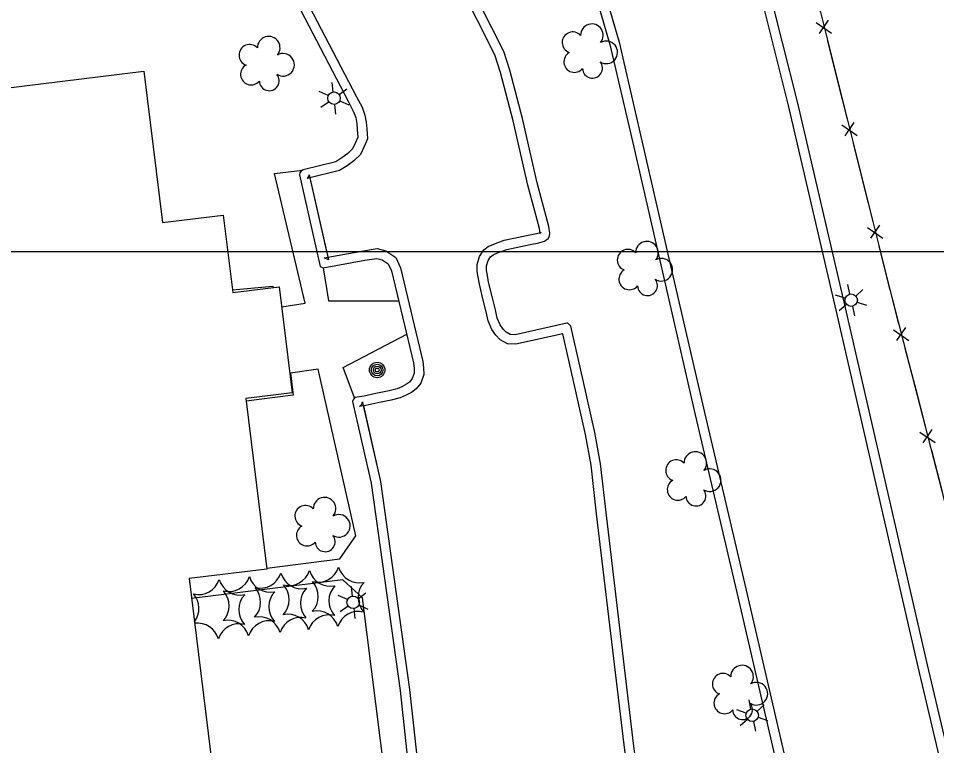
# Model space of a CAD drawing. Extents: x 353423 to 364002, y 127000 to 201942.
# Drawn here: x 361226.9 to 361468.1, y 146870.3 to 147061.2 of the extents above; entities that cross this region are included whole.
import ezdxf

# ---------------------------------------------------------------- set-up
doc = ezdxf.new("R2010")
doc.units = 0
for name, color, linetype in [('E_DTM_SlopeBottom', 7, 'Continuous'), ('E_DTM_SlopeTop', 7, 'Continuous'), ('E_FEN_Generic', 7, 'Continuous'), ('E_LAND_BrushLine', 7, 'Continuous'), ('E_LAND_TreeLine', 7, 'Continuous'), ('E_MISCPROP', 7, 'Continuous'), ('E_WTR_FlowLine', 7, 'Continuous')]:
    doc.layers.add(name, color=color, linetype=linetype)

msp = doc.modelspace()

# ---------------------------------------------------------------- linework, layer by layer
at = {"layer": 'E_DTM_SlopeBottom'}
for p, q in [((361436.41, 147060.11), (361440.43, 147057.3)), ((361439.57, 147060.73), (361437.19, 147057.26)), ((361443.14, 147033.22), (361447.16, 147030.42)), ((361446.31, 147033.84), (361443.92, 147030.37)), ((361449.88, 147006.33), (361453.9, 147003.53)), ((361453.04, 147006.95), (361450.66, 147003.49)), ((361456.7, 146979.46), (361460.74, 146976.68)), ((361459.86, 146980.1), (361457.5, 146976.62)), ((361466.82, 146953.27), (361464.46, 146949.79)), ((361463.65, 146952.63), (361467.7, 146949.86))]:
    msp.add_line(p, q, dxfattribs=at)
for points in [[(361275.08, 147391.78), (361286.34, 147361.79), (361292.73, 147345.1), (361331.33, 147288.01), (361356.91, 147247.57), (361379.04, 147210.81), (361391.64, 147186.75), (361400.64, 147166.48), (361412.6, 147137.29), (361427.06, 147096.78), (361437.51, 147062.82), (361455.75, 146990.01), (361470.85, 146931.74), (361484.92, 146871.14), (361497.94, 146816), (361510.05, 146764.71), (361522.29, 146712.46), (361531.79, 146672.46)], [(361439.4, 147055.29), (361442.13, 147044.37)], [(361442.13, 147044.37), (361444.54, 147034.76)], [(361446.13, 147028.41), (361448.87, 147017.48)], [(361448.87, 147017.48), (361451.27, 147007.87)], [(361452.86, 147001.52), (361455.6, 146990.6)], [(361455.6, 146990.6), (361455.75, 146990.01), (361458.08, 146981.01)], [(361459.73, 146974.67), (361462.55, 146963.77)], [(361462.55, 146963.77), (361465.04, 146954.18)], [(361466.68, 146947.84), (361469.51, 146936.94)]]:
    msp.add_lwpolyline(points, dxfattribs=at)
at = {"layer": 'E_DTM_SlopeTop'}
for points in [[(361203.29, 147383.2), (361218.22, 147361.52), (361229.93, 147344.16), (361246.36, 147319.9), (361260.37, 147298.76), (361296.26, 147245.77), (361310.28, 147224.4), (361318.97, 147209.33), (361346.59, 147156.76), (361356.29, 147135.98), (361364.23, 147116.67), (361371.36, 147097.04), (361378.29, 147076.87), (361384.68, 147054.98), (361390.67, 147029.09), (361398.02, 146997.04), (361407.08, 146957.75), (361418.03, 146911.14), (361427.66, 146869.59), (361436.83, 146830.43), (361443.32, 146802.22), (361453.22, 146759.85), (361459.53, 146732.64), (361476.86, 146657.51)], [(361516.32, 146664.26), (361503.54, 146718.06), (361491.42, 146770.22), (361477.24, 146831.68), (361463.23, 146891), (361441.67, 146984.64), (361429.18, 147038.33), (361420.98, 147070.94), (361416.93, 147084.62), (361412.11, 147099.15), (361405.51, 147118.53), (361395.64, 147143.59), (361381.76, 147174.8), (361364.99, 147207.99), (361349.7, 147235.32), (361327.82, 147269.48), (361295.86, 147315.95), (361264.4, 147362.93), (361251.69, 147382.88)], [(361518.75, 146664.83), (361505.98, 146718.64), (361493.86, 146770.78), (361479.67, 146832.25), (361465.67, 146891.56), (361444.11, 146985.21), (361431.61, 147038.91), (361423.39, 147071.6), (361419.31, 147085.36), (361414.48, 147099.95), (361407.85, 147119.39), (361397.94, 147144.55), (361384.02, 147175.87), (361367.19, 147209.17), (361351.85, 147236.61), (361329.9, 147270.87), (361297.93, 147317.36), (361266.49, 147364.29), (361253.8, 147384.23)], [(361344.31, 147155.73), (361344.35, 147155.65), (361354, 147134.97), (361361.9, 147115.77), (361369, 147096.21), (361375.9, 147076.12), (361382.26, 147054.35), (361388.23, 147028.52), (361395.58, 146996.48), (361404.64, 146957.19), (361415.59, 146910.57), (361425.23, 146869.02), (361434.39, 146829.87), (361440.89, 146801.66), (361450.79, 146759.29), (361457.09, 146732.08), (361458.2, 146727.27)]]:
    msp.add_lwpolyline(points, dxfattribs=at)
at = {"layer": 'E_FEN_Generic'}
for centre, radius, start, end in [((361377.52, 147056.75), 2.97, 319.536, 180.7699), ((361292.64, 147053.48), 2.97, 319.536, 180.7699), ((361372.5, 147054.84), 2.78, 42.5069, 250.2799), ((361287.61, 147051.56), 2.78, 42.5069, 250.2799), ((361381.28, 147052.27), 2.97, 237.1868, 120.1601), ((361296.4, 147049), 2.97, 237.1868, 120.1601), ((361372.92, 147049.79), 2.78, 119.1839, 320.195), ((361377.66, 147048.1), 2.61, 181.8921, 39.8247), ((361288.03, 147046.52), 2.78, 119.1839, 320.195), ((361292.78, 147044.82), 2.61, 181.8921, 39.8247), ((361391.98, 146999.71), 2.97, 319.536, 180.7699), ((361386.96, 146997.79), 2.78, 42.5069, 250.2799), ((361395.74, 146995.23), 2.97, 237.1868, 120.1601), ((361387.38, 146992.75), 2.78, 119.1839, 320.195), ((361392.12, 146991.05), 2.61, 181.8921, 39.8247), ((361404.69, 146944.5), 2.97, 319.536, 180.7699), ((361399.67, 146942.58), 2.78, 42.5069, 250.2799), ((361408.45, 146940.01), 2.97, 237.1868, 120.1601), ((361400.09, 146937.54), 2.78, 119.1839, 320.195), ((361404.84, 146935.84), 2.61, 181.8921, 39.8247), ((361302.28, 146930.58), 2.78, 42.5069, 250.2799), ((361307.3, 146932.5), 2.97, 319.536, 180.7699), ((361311.06, 146928.02), 2.97, 237.1868, 120.1601), ((361302.7, 146925.54), 2.78, 119.1839, 320.195), ((361307.45, 146923.85), 2.61, 181.8921, 39.8247), ((361305.54, 146918.94), 5.72, 256.3237, 342.0886), ((361316.48, 146918.79), 5.72, 196.3237, 282.0886), ((361282.11, 146916.49), 5.72, 256.3237, 342.0886), ((361293.05, 146916.34), 5.72, 196.3237, 282.0886), ((361290.39, 146917.38), 5.72, 256.3237, 342.0886), ((361301.33, 146917.23), 5.72, 196.3237, 282.0886), ((361297.88, 146918.06), 5.72, 256.3237, 342.0886), ((361308.82, 146917.91), 5.72, 196.3237, 282.0886), ((361274.2, 146915.71), 5.72, 256.3237, 342.0886), ((361285.14, 146915.56), 5.72, 196.3237, 282.0886), ((361284.79, 146907.98), 5.72, 316.3237, 42.0886), ((361292.28, 146908.66), 5.72, 316.3237, 42.0886), ((361299.93, 146909.54), 5.72, 316.3237, 42.0886), ((361314.16, 146908.36), 5.72, 136.3237, 222.0886), ((361321.82, 146909.24), 5.72, 136.3237, 222.0886), ((361268.6, 146906.32), 5.72, 322.4538, 42.0886), ((361276.51, 146907.09), 5.72, 316.3237, 42.0886), ((361290.48, 146906.01), 5.72, 136.3237, 222.0886), ((361298.39, 146906.79), 5.72, 136.3237, 222.0886), ((361306.67, 146907.68), 5.72, 136.3237, 222.0886), ((361297.62, 146899.11), 5.72, 16.3237, 102.0886), ((361308.56, 146898.96), 5.72, 76.3237, 162.0886), ((361305.27, 146899.99), 5.72, 16.3237, 102.0886), ((361316.21, 146899.84), 5.72, 76.3237, 162.0886), ((361273.94, 146896.77), 5.72, 16.3237, 97.5562), ((361284.88, 146896.61), 5.72, 76.3237, 162.0886), ((361281.84, 146897.54), 5.72, 16.3237, 102.0886), ((361292.79, 146897.39), 5.72, 76.3237, 162.0886), ((361290.13, 146898.43), 5.72, 16.3237, 102.0886), ((361301.07, 146898.28), 5.72, 76.3237, 162.0886), ((361416.95, 146888.45), 2.97, 319.536, 180.7699), ((361411.93, 146886.53), 2.78, 42.5069, 250.2799), ((361420.71, 146883.96), 2.97, 237.1868, 120.1601), ((361412.35, 146881.49), 2.78, 119.1839, 320.195), ((361417.1, 146879.79), 2.61, 181.8921, 39.8247)]:
    msp.add_arc(centre, radius, start, end, dxfattribs=at)
at = {"layer": 'E_LAND_BrushLine'}
for p, q in [((361309.6, 147041.86), (361309.34, 147044.37)), ((361308.26, 147040.94), (361305.87, 147042)), ((361311.15, 147041.18), (361313.14, 147042.7)), ((361311.32, 147039.55), (361313.67, 147038.49)), ((361308.48, 147039.25), (361306.36, 147037.76)), ((361309.94, 147038.6), (361310.21, 147036.02)), ((361445.26, 146988.84), (361444.73, 146991.31)), ((361446.87, 146988.33), (361448.69, 146990.05)), ((361444.02, 146987.79), (361441.53, 146988.58)), ((361447.21, 146986.73), (361449.66, 146985.92)), ((361444.42, 146986.13), (361442.46, 146984.42)), ((361445.94, 146985.64), (361446.48, 146983.09)), ((361314.62, 146909.58), (361314.36, 146912.08)), ((361313.29, 146908.65), (361310.9, 146909.71)), ((361316.17, 146908.89), (361318.16, 146910.41)), ((361313.5, 146906.97), (361311.38, 146905.48)), ((361316.34, 146907.26), (361318.69, 146906.2)), ((361314.96, 146906.32), (361315.24, 146903.73)), ((361419.28, 146879.93), (361418.78, 146882.4)), ((361420.88, 146879.39), (361422.73, 146881.09)), ((361418.04, 146878.88), (361415.55, 146879.71)), ((361418.41, 146877.22), (361416.43, 146875.54)), ((361419.92, 146876.71), (361420.44, 146874.16)), ((361421.21, 146877.79), (361423.65, 146876.95))]:
    msp.add_line(p, q, dxfattribs=at)
for centre, radius in [((361309.79, 147040.23), 1.64), ((361445.62, 146987.24), 1.64), ((361321.11, 146968.92), 2.02), ((361321.1, 146968.91), 1.52), ((361321.14, 146968.92), 1.01), ((361321.13, 146968.92), 0.502), ((361314.81, 146907.95), 1.64), ((361419.62, 146878.32), 1.64)]:
    msp.add_circle(centre, radius, dxfattribs=at)
at = {"layer": 'E_LAND_TreeLine'}
for p in [(358000, 147000), (359000, 147000)]:
    msp.add_line(p, (363000, 147000), dxfattribs=at)
at = {"layer": 'E_MISCPROP'}
for points in [[(361291.89, 147086.25), (361315.73, 147040.62), (361317.15, 147037.86), (361317.89, 147035.8), (361318.24, 147033.93), (361318.39, 147032.16), (361318.57, 147029.6), (361317.72, 147027.58), (361316.71, 147025.43), (361314.98, 147023.79), (361313.21, 147022.51), (361311.23, 147021.26), (361302.72, 147019.16), (361302.95, 147019.32), (361303.16, 147019.65), (361303.28, 147020.12), (361308.35, 146997.82), (361307.24, 146998.34), (361317.51, 147000.22), (361321.13, 147000.76), (361323.43, 147000.16), (361326.01, 146998.46), (361327.24, 146995.77), (361333.15, 146971.18), (361333.32, 146969.51), (361333.38, 146967.73), (361332.57, 146965.45), (361331.38, 146963.94), (361330.13, 146963.04), (361328.7, 146962.29), (361327.17, 146961.6), (361324.78, 146961.03), (361321.33, 146960.33), (361318.13, 146959.58), (361316.46, 146959.35), (361317.05, 146959.96), (361317.24, 146960.54), (361317.27, 146960.42), (361322.02, 146939.68), (361329.62, 146885.07), (361333.35, 146850.77)], [(361291.89, 147086.25), (361315.73, 147040.62), (361317.15, 147037.86), (361317.89, 147035.8), (361318.24, 147033.93), (361318.39, 147032.16), (361318.57, 147029.6), (361317.72, 147027.58), (361316.71, 147025.43), (361314.98, 147023.79), (361313.21, 147022.51), (361311.23, 147021.26), (361302.72, 147019.16), (361302.95, 147019.32)], [(361289.68, 147085.08), (361313.51, 147039.47), (361314.85, 147036.86), (361315.47, 147035.14), (361315.76, 147033.6), (361315.9, 147031.97), (361316.03, 147030.02), (361315.44, 147028.6), (361314.65, 147026.92), (361313.38, 147025.72), (361311.8, 147024.58), (361310.23, 147023.58), (361301.69, 147021.48), (361301.14, 147021.11), (361300.84, 147020.66), (361300.71, 147020.14), (361306.18, 146996.08), (361306.9, 146995.74), (361317.92, 146997.76), (361320.99, 146998.21), (361322.4, 146997.85), (361324.03, 146996.77), (361324.86, 146994.95), (361330.68, 146970.76), (361330.83, 146969.34), (361330.87, 146968.12), (361330.35, 146966.67), (361329.64, 146965.76), (361328.81, 146965.17), (361327.61, 146964.54), (361326.36, 146963.98), (361324.24, 146963.47), (361320.79, 146962.77), (361317.68, 146962.04), (361315.28, 146961.71), (361314.86, 146961.29), (361314.65, 146960.64), (361314.84, 146959.85), (361319.56, 146939.23), (361327.14, 146884.77), (361331.13, 146848.03)], [(361394.31, 146825.88), (361388.48, 146870.87), (361381.24, 146931.49), (361379.8, 146944.27), (361378.27, 146952.5), (361375.2, 146966.14), (361371.98, 146980.41), (361371.18, 146981.19), (361370.93, 146981.2), (361357.36, 146978.18), (361356.04, 146978.24), (361354.97, 146978.82), (361354.24, 146979.6), (361353.41, 146980.77), (361352.67, 146982.54), (361352.18, 146984.72), (361351.4, 146987.86), (361350.39, 146991.99), (361350.06, 146993.72), (361349.86, 146994.99), (361349.87, 146996.24), (361350.26, 146997.69), (361350.91, 146998.65), (361351.55, 146999.12), (361352.73, 146999.65), (361355.15, 147000.57), (361361.27, 147001.81), (361363.54, 147002.27), (361365.06, 147002.73), (361366.07, 147003.4), (361366.38, 147004.05), (361366.44, 147004.79), (361366.2, 147006.57), (361363.11, 147018.05), (361359.27, 147034.89), (361355.93, 147047.64), (361354.37, 147052.53), (361345.04, 147071.03)], [(361369.87, 146978.4), (361357.57, 146975.66), (361355.36, 146975.78), (361353.42, 146976.81), (361352.3, 146978.02), (361351.21, 146979.55), (361350.28, 146981.78), (361349.75, 146984.14), (361348.97, 146987.26), (361347.95, 146991.46), (361347.6, 146993.29), (361347.36, 146994.8), (361347.38, 146996.58), (361347.95, 146998.74), (361349.09, 147000.41), (361350.29, 147001.29), (361351.76, 147001.96), (361354.46, 147002.98), (361360.77, 147004.26), (361362.94, 147004.7), (361363.98, 147005.01), (361364.12, 147005.1), (361363.93, 147004.71), (361363.93, 147004.72), (361363.74, 147006.07), (361360.69, 147017.44), (361356.84, 147034.29), (361353.52, 147046.95), (361352.05, 147051.58), (361342.82, 147069.88)], [(361296.04, 146985.46), (361302.17, 146986.49), (361294.17, 147020.44), (361301.52, 147021.37)], [(361303.46, 147019.34), (361307.85, 147000)], [(361308.19, 146998.52), (361317.51, 147000.22), (361321.13, 147000.76), (361323.43, 147000.16), (361326.01, 146998.46), (361327.24, 146995.77), (361333.15, 146971.18), (361333.32, 146969.51), (361333.38, 146967.73), (361332.57, 146965.45), (361331.38, 146963.94), (361330.13, 146963.04), (361328.7, 146962.29), (361327.17, 146961.6), (361324.78, 146961.03), (361321.33, 146960.33), (361318.13, 146959.58), (361317.49, 146959.49)], [(361306.9, 146995.74), (361308.35, 146987.08), (361326.76, 146987.07)], [(361283.11, 146989.97), (361293.69, 146990.95), (361293.78, 146990.55)], [(361315.19, 146961.62), (361312.22, 146969.54), (361328.87, 146978.29)], [(361391.83, 146825.57), (361386, 146870.56), (361378.76, 146931.2), (361377.33, 146943.9), (361375.82, 146951.99), (361372.77, 146965.6), (361369.87, 146978.4)], [(361292.11, 146916.88), (361311.32, 146919.33), (361315.52, 146925.41), (361305.64, 146969.17), (361298.36, 146968.07), (361299.05, 146962.27), (361286.74, 146960.73)], [(361317.49, 146959.49), (361322.02, 146939.68), (361329.62, 146885.07), (361333.35, 146850.77), (361344.76, 146851.93), (361346.71, 146851.63), (361348.67, 146850.9)], [(361316.65, 146836.38), (361315.59, 146843.18), (361325.46, 146843.94), (361317.27, 146909.13), (361312.09, 146913.84), (361272.39, 146908.92)]]:
    msp.add_lwpolyline(points, dxfattribs=at)
at = {"layer": 'E_WTR_FlowLine'}
msp.add_lwpolyline([(360908.95, 146719.27), (360879.47, 146959.79), (361155.51, 146993.62), (361148.56, 147050.31), (361214.35, 147058.37), (361216.36, 147041.97), (361259.86, 147047.3), (361264.72, 147007.61), (361280.71, 147009.57), (361283.2, 146989.25), (361295.39, 146990.74), (361298.8, 146962.92), (361286.65, 146961.43), (361292.14, 146916.67), (361271.75, 146914.17), (361278.55, 146858.68), (361219.55, 146851.45), (361230.91, 146758.73)], close=True, dxfattribs=at)

doc.saveas('drawing.dxf')
